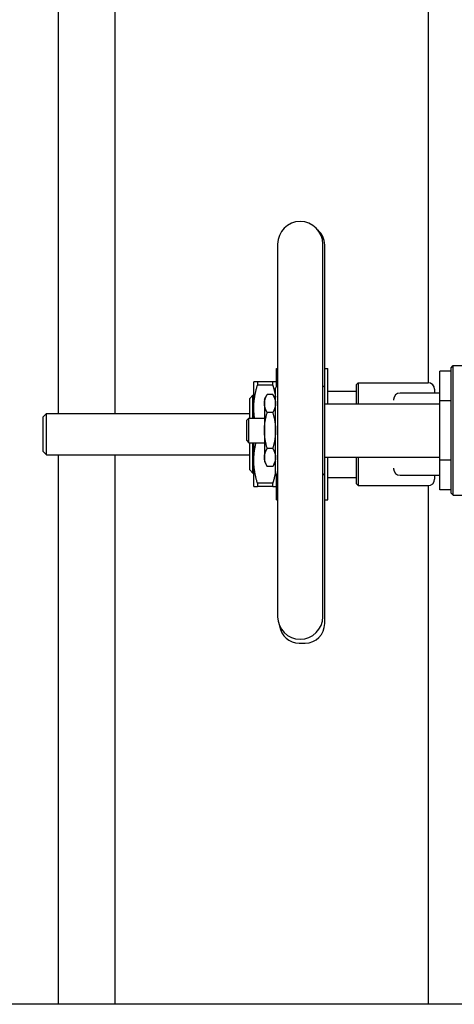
# Model space of a CAD drawing. Header units: inches. Extents: x 5 to 1128, y -85 to 748.
# Tile 603 of 656: x 1031 to 1040, y 371 to 390. Entities that reach past the tile are written whole.
import ezdxf

# ---------------------------------------------------------------- set-up
doc = ezdxf.new("R2010")
doc.units = ezdxf.units.IN
doc.header["$LTSCALE"] = 32
doc.header["$MEASUREMENT"] = 0
doc.layers.add('Visible (ANSI)', color=7, linetype='Continuous', lineweight=30)

msp = doc.modelspace()

# ---------------------------------------------------------------- linework, layer by layer
at = {"layer": 'Visible (ANSI)'}
for p, q in [((1032.13578, 382.16987), (1032.13578, 434.58997)), ((1033.22578, 382.16987), (1033.22578, 434.58997)), ((1039.22578, 382.76029), (1039.22578, 433.75627)), ((1036.33633, 385.4156), (1036.33633, 378.28174)), ((1037.20248, 378.28174), (1037.20248, 385.4156)), ((1037.23885, 382.6718), (1037.23885, 385.40215)), ((1036.31366, 382.68893), (1036.31366, 383.03601)), ((1036.31366, 383.03601), (1036.33633, 383.03601)), ((1037.23885, 383.03601), (1037.29791, 383.03601)), ((1037.29791, 382.36048), (1037.29791, 383.03601)), ((1039.66011, 382.98519), (1039.44358, 382.98519)), ((1039.44358, 382.41693), (1039.44358, 382.98519)), ((1039.66011, 383.04946), (1039.69948, 383.08883)), ((1039.66011, 380.64788), (1039.66011, 383.04946)), ((1039.69948, 380.60851), (1039.69948, 383.08883)), ((1039.69948, 383.08883), (1041.07055, 383.08883)), ((1035.88059, 382.27814), (1035.88059, 382.78011)), ((1036.24547, 382.78011), (1035.94878, 382.78011)), ((1035.94878, 382.78011), (1035.94878, 382.7121)), ((1036.24547, 382.7121), (1036.24547, 382.78011)), ((1037.84909, 382.72917), (1037.88034, 382.76042)), ((1037.88034, 382.76042), (1037.88034, 382.36048)), ((1037.88034, 382.76042), (1039.22015, 382.76042)), ((1036.24547, 382.7121), (1035.94878, 382.7121)), ((1036.29696, 381.0406), (1036.29696, 382.65674)), ((1037.24185, 381.0406), (1037.24185, 382.65674)), ((1037.29791, 382.60294), (1037.84909, 382.60294)), ((1037.84909, 382.36048), (1037.84909, 382.72917)), ((1039.34515, 382.63542), (1039.34515, 382.56357)), ((1035.80185, 382.4617), (1035.86435, 382.5242)), ((1035.80185, 382.08489), (1035.80185, 382.4617)), ((1035.86435, 382.08489), (1035.86435, 382.5242)), ((1035.86435, 382.5242), (1035.88059, 382.5242)), ((1036.08396, 382.44517), (1036.13724, 382.53745)), ((1036.08396, 382.44517), (1036.08396, 382.36525)), ((1036.24369, 382.53745), (1036.13724, 382.53745)), ((1036.29696, 382.44517), (1036.24369, 382.53745)), ((1038.55775, 382.43857), (1038.55775, 382.4291)), ((1039.44358, 382.56357), (1038.68275, 382.56357)), ((1039.66011, 382.41693), (1039.44358, 382.41693)), ((1039.44358, 381.28041), (1039.44358, 382.41693)), ((1035.88059, 382.08489), (1035.88059, 382.27814)), ((1036.08396, 382.36525), (1036.08396, 381.84867)), ((1036.24369, 382.19306), (1036.13724, 382.19306)), ((1037.24185, 382.36048), (1039.44358, 382.36048)), ((1031.84578, 382.10737), (1031.90828, 382.16987)), ((1031.84578, 381.44497), (1031.84578, 382.10737)), ((1031.90828, 381.38247), (1031.90828, 382.16987)), ((1031.90828, 382.16987), (1035.80185, 382.16987)), ((1035.74578, 382.04263), (1035.78805, 382.08489)), ((1035.74578, 381.65471), (1035.74578, 382.04263)), ((1035.78805, 381.61245), (1035.78805, 382.08489)), ((1035.78805, 382.08489), (1036.08396, 382.08489)), ((1036.08396, 381.84867), (1036.08396, 381.33209)), ((1035.74578, 381.65471), (1035.78805, 381.61245)), ((1031.84578, 381.44497), (1031.90828, 381.38247)), ((1035.78805, 381.61245), (1036.08396, 381.61245)), ((1035.80185, 381.09064), (1035.80185, 381.61245)), ((1035.86435, 381.02814), (1035.86435, 381.61245)), ((1035.88059, 381.2742), (1035.88059, 381.61245)), ((1036.24369, 381.50428), (1036.13724, 381.50428)), ((1031.90828, 381.38247), (1035.80185, 381.38247)), ((1032.13578, 370.85867), (1032.13578, 381.38247)), ((1033.22578, 370.85867), (1033.22578, 381.38247)), ((1035.88059, 380.77223), (1035.88059, 381.2742)), ((1036.08396, 381.33209), (1036.08396, 381.25217)), ((1036.08396, 381.25217), (1036.13724, 381.15989)), ((1036.29696, 381.25217), (1036.24369, 381.15989)), ((1037.24185, 381.33686), (1039.44358, 381.33686)), ((1037.29791, 380.51633), (1037.29791, 381.33686)), ((1037.84909, 380.82317), (1037.84909, 381.33686)), ((1037.88034, 381.33686), (1037.88034, 380.79192)), ((1039.66011, 381.28041), (1039.44358, 381.28041)), ((1039.44358, 380.71215), (1039.44358, 381.28041)), ((1035.80185, 381.09064), (1035.86435, 381.02814)), ((1036.24369, 381.15989), (1036.13724, 381.15989)), ((1038.55775, 381.12324), (1038.55775, 381.11377)), ((1035.86435, 381.02814), (1035.88059, 381.02814)), ((1036.31366, 380.51633), (1036.31366, 381.00841)), ((1037.23885, 378.15019), (1037.23885, 381.02554)), ((1037.29791, 380.9494), (1037.84909, 380.9494)), ((1038.68275, 380.98877), (1039.44358, 380.98877)), ((1039.34515, 380.98877), (1039.34515, 380.91692)), ((1036.24547, 380.84024), (1035.94878, 380.84024)), ((1035.94878, 380.84024), (1035.94878, 380.77223)), ((1036.24547, 380.77223), (1035.94878, 380.77223)), ((1036.24547, 380.77223), (1036.24547, 380.84024)), ((1037.84909, 380.82317), (1037.88034, 380.79192)), ((1037.88034, 380.79192), (1039.22015, 380.79192)), ((1039.22578, 370.85867), (1039.22578, 380.79204)), ((1039.66011, 380.71215), (1039.44358, 380.71215)), ((1036.31366, 380.51633), (1036.33633, 380.51633)), ((1037.23885, 380.51633), (1037.29791, 380.51633)), ((1039.66011, 380.64788), (1039.69948, 380.60851)), ((1039.69948, 380.60851), (1041.07055, 380.60851)), ((1036.74673, 377.77617), (1036.86484, 377.77617)), ((1053.30578, 370.85867), (1010.80578, 370.85867))]:
    msp.add_line(p, q, dxfattribs=at)
for centre, radius, start, end in [((1036.7694, 385.4156), 0.43307, 0, 180), ((1036.86484, 385.40215), 0.37402, 0, 49.819948), ((1039.22015, 382.63542), 0.125, 0, 90), ((1036.33633, 382.65674), 0.03937, 95.73917, 180), ((1036.31665, 382.85261), 0.15748, 275.73917, 277.180756), ((1037.22216, 382.85261), 0.15748, 262.819244, 264.26083), ((1037.20248, 382.65674), 0.03937, 0, 84.26083), ((1038.68275, 382.43857), 0.125, 90, 180), ((1038.68275, 381.11377), 0.125, 180, 270), ((1036.33633, 381.0406), 0.03937, 180, 264.26083), ((1036.31665, 380.84473), 0.15748, 82.819244, 84.26083), ((1037.22216, 380.84473), 0.15748, 95.73917, 97.180756), ((1037.20248, 381.0406), 0.03937, 275.73917, 0), ((1039.22015, 380.91692), 0.125, 270, 0), ((1036.7694, 378.28174), 0.43307, 180, 0), ((1036.74673, 378.15019), 0.37402, 187.607436, 270), ((1036.86484, 378.15019), 0.37402, 270, 0)]:
    msp.add_arc(centre, radius, start, end, dxfattribs=at)
for points, weights in [([(1035.94878, 382.78011), (1035.88059, 382.78011), (1035.88059, 382.78011)], [1.0171026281, 1.03775343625, 1]), ([(1036.31366, 382.78011), (1036.31366, 382.78011), (1036.24547, 382.78011)], [1, 1.03775343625, 1.0171026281]), ([(1035.88059, 382.27814), (1035.88059, 382.48307), (1035.94878, 382.7121)], [1, 1.03775343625, 1.0171026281]), ([(1036.24547, 382.7121), (1036.28016, 382.59557), (1036.29696, 382.4883)], [1.0171026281, 1.02750603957, 1.02308693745]), ([(1036.08396, 382.36525), (1036.08396, 382.44517), (1036.13724, 382.53745)], [1, 1.04314139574, 1.01001874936]), ([(1036.24369, 382.53745), (1036.29696, 382.44517), (1036.29696, 382.36525)], [1.01001874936, 1.04314139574, 1]), ([(1035.89473, 382.08489), (1035.88059, 382.18268), (1035.88059, 382.27814)], [1.02230034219, 1.01723860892, 1]), ([(1036.13724, 382.19306), (1036.08396, 382.28534), (1036.08396, 382.36525)], [1.01001874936, 1.04314139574, 1]), ([(1036.08396, 381.84867), (1036.08396, 382.0085), (1036.13724, 382.19306)], [1, 1.04314139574, 1.01001874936]), ([(1036.29696, 382.36525), (1036.29696, 382.28534), (1036.24369, 382.19306)], [1, 1.04314139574, 1.01001874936]), ([(1036.24369, 382.19306), (1036.29696, 382.0085), (1036.29696, 381.84867)], [1.01001874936, 1.04314139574, 1]), ([(1036.13724, 381.50428), (1036.08396, 381.68884), (1036.08396, 381.84867)], [1.01001874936, 1.04314139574, 1]), ([(1036.29696, 381.84867), (1036.29696, 381.68884), (1036.24369, 381.50428)], [1, 1.04314139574, 1.01001874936]), ([(1035.88059, 381.2742), (1035.88059, 381.43737), (1035.92291, 381.61245)], [1, 1.02983050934, 1.02319798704]), ([(1036.08396, 381.33209), (1036.08396, 381.412), (1036.13724, 381.50428)], [1, 1.04314139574, 1.01001874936]), ([(1036.24369, 381.50428), (1036.29696, 381.412), (1036.29696, 381.33209)], [1.01001874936, 1.04314139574, 1]), ([(1035.94878, 380.84024), (1035.88059, 381.06927), (1035.88059, 381.2742)], [1.0171026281, 1.03775343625, 1]), ([(1036.13724, 381.15989), (1036.08396, 381.25217), (1036.08396, 381.33209)], [1.01001874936, 1.04314139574, 1]), ([(1036.29696, 381.33209), (1036.29696, 381.25217), (1036.24369, 381.15989)], [1, 1.04314139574, 1.01001874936]), ([(1036.29696, 381.06404), (1036.28016, 380.95677), (1036.24547, 380.84024)], [1.02308693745, 1.02750603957, 1.0171026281]), ([(1035.88059, 380.77223), (1035.88059, 380.77223), (1035.94878, 380.77223)], [1, 1.03775343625, 1.0171026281]), ([(1036.24547, 380.77223), (1036.31366, 380.77223), (1036.31366, 380.77223)], [1.0171026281, 1.03775343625, 1])]:
    msp.add_rational_spline(points, weights, degree=2, dxfattribs=at)

doc.saveas('drawing.dxf')
